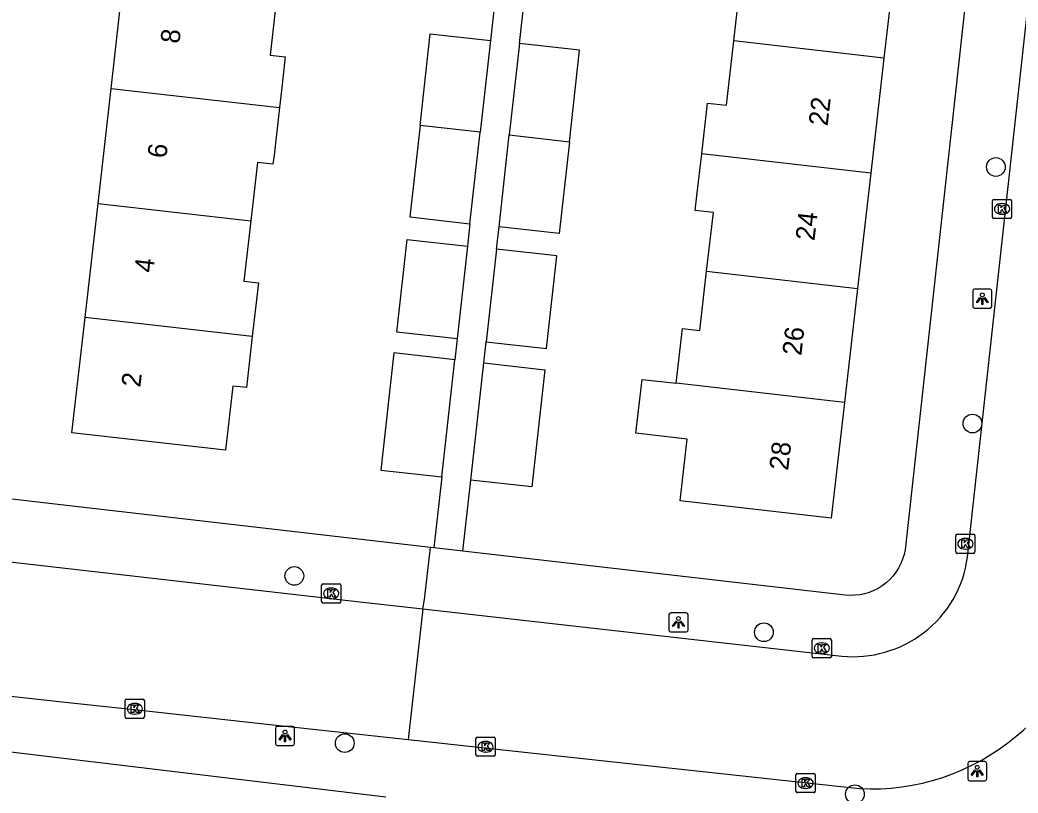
# Model space of a CAD drawing. Extents: x 162026 to 163499, y 387297 to 388169.
# Drawn here: x 162367.4 to 162419.5, y 387674.7 to 387715.1 of the extents above; entities that cross this region are included whole.
import ezdxf

# ---------------------------------------------------------------- set-up
doc = ezdxf.new("R2010")
doc.units = 0
for name, color, linetype in [('IMGEO_Boom', 7, 'Continuous'), ('IMGEO_Kolk', 7, 'Continuous'), ('IMGEO_Lichtpunt', 7, 'Continuous'), ('IMGEO_Pand', 7, 'Continuous'), ('IMGEO_Pand_nummerreeks', 7, 'Continuous'), ('IMGEO_Rijbaan_lokaal_open', 7, 'Continuous'), ('IMGEO_Voetpad_open', 7, 'Continuous')]:
    doc.layers.add(name, color=color, linetype=linetype)

msp = doc.modelspace()

# ---------------------------------------------------------------- linework, layer by layer
at = {"layer": 'IMGEO_Boom'}
for centre in [(162418.373, 387707.415), (162417.151, 387694.018), (162381.73, 387686.057), (162406.254, 387683.117), (162384.363, 387677.325), (162411.013, 387674.656)]:
    msp.add_circle(centre, 0.489, dxfattribs=at)
at = {"layer": 'IMGEO_Kolk'}
for p, q in [((162418.195, 387704.799), (162418.195, 387705.651)), ((162418.27, 387705.725), (162419.122, 387705.725)), ((162418.683, 387705.505), (162418.708, 387705.505)), ((162419.196, 387705.651), (162419.196, 387704.799)), ((162419.122, 387704.725), (162418.27, 387704.725)), ((162418.706, 387704.945), (162418.681, 387704.945)), ((162416.282, 387687.311), (162416.282, 387688.163)), ((162416.357, 387688.237), (162417.209, 387688.237)), ((162416.77, 387688.017), (162416.795, 387688.017)), ((162417.283, 387688.163), (162417.283, 387687.311)), ((162417.209, 387687.237), (162416.357, 387687.237)), ((162416.793, 387687.457), (162416.768, 387687.457)), ((162383.156, 387684.717), (162383.156, 387685.569)), ((162383.231, 387685.643), (162384.083, 387685.643)), ((162383.644, 387685.423), (162383.669, 387685.423)), ((162384.157, 387685.569), (162384.157, 387684.717)), ((162384.083, 387684.643), (162383.231, 387684.643)), ((162383.667, 387684.863), (162383.642, 387684.863)), ((162408.779, 387681.859), (162408.779, 387682.711)), ((162408.854, 387682.785), (162409.706, 387682.785)), ((162409.267, 387682.565), (162409.292, 387682.565)), ((162409.78, 387682.711), (162409.78, 387681.859)), ((162409.706, 387681.785), (162408.854, 387681.785)), ((162409.29, 387682.005), (162409.265, 387682.005)), ((162372.893, 387678.692), (162372.893, 387679.544)), ((162372.968, 387679.618), (162373.82, 387679.618)), ((162373.894, 387679.544), (162373.894, 387678.692)), ((162373.381, 387679.398), (162373.406, 387679.398)), ((162373.82, 387678.618), (162372.968, 387678.618)), ((162373.404, 387678.838), (162373.379, 387678.838)), ((162391.216, 387676.713), (162391.216, 387677.565)), ((162391.291, 387677.639), (162392.143, 387677.639)), ((162391.704, 387677.419), (162391.729, 387677.419)), ((162392.217, 387677.565), (162392.217, 387676.713)), ((162391.727, 387676.859), (162391.702, 387676.859)), ((162392.143, 387676.639), (162391.291, 387676.639)), ((162407.933, 387674.813), (162407.933, 387675.665)), ((162408.008, 387675.739), (162408.86, 387675.739)), ((162408.421, 387675.519), (162408.446, 387675.519)), ((162408.934, 387675.665), (162408.934, 387674.813)), ((162408.86, 387674.739), (162408.008, 387674.739)), ((162408.444, 387674.959), (162408.419, 387674.959))]:
    msp.add_line(p, q, dxfattribs=at)
for points in [[(162418.195, 387704.799), (162418.195, 387705.651)], [(162418.27, 387705.725), (162419.122, 387705.725)], [(162419.196, 387705.651), (162419.196, 387704.799)], [(162418.516, 387705.425), (162418.639, 387705.425), (162418.639, 387705.274), (162418.769, 387705.425), (162418.933, 387705.425), (162418.787, 387705.274), (162418.94, 387705.025), (162418.788, 387705.025), (162418.703, 387705.189), (162418.639, 387705.122), (162418.639, 387705.025), (162418.516, 387705.025), (162418.516, 387705.425)], [(162419.122, 387704.725), (162418.27, 387704.725)], [(162416.282, 387687.311), (162416.282, 387688.163)], [(162416.357, 387688.237), (162417.209, 387688.237)], [(162416.603, 387687.937), (162416.726, 387687.937), (162416.726, 387687.786), (162416.856, 387687.937), (162417.02, 387687.937), (162416.874, 387687.786), (162417.027, 387687.537), (162416.875, 387687.537), (162416.79, 387687.701), (162416.726, 387687.634), (162416.726, 387687.537), (162416.603, 387687.537), (162416.603, 387687.937)], [(162417.283, 387688.163), (162417.283, 387687.311)], [(162417.209, 387687.237), (162416.357, 387687.237)], [(162383.156, 387684.717), (162383.156, 387685.569)], [(162383.231, 387685.643), (162384.083, 387685.643)], [(162383.477, 387685.343), (162383.6, 387685.343), (162383.6, 387685.192), (162383.73, 387685.343), (162383.894, 387685.343), (162383.748, 387685.192), (162383.901, 387684.943), (162383.749, 387684.943), (162383.664, 387685.107), (162383.6, 387685.04), (162383.6, 387684.943), (162383.477, 387684.943), (162383.477, 387685.343)], [(162384.157, 387685.569), (162384.157, 387684.717)], [(162384.083, 387684.643), (162383.231, 387684.643)], [(162408.779, 387681.859), (162408.779, 387682.711)], [(162408.854, 387682.785), (162409.706, 387682.785)], [(162409.78, 387682.711), (162409.78, 387681.859)], [(162409.1, 387682.485), (162409.223, 387682.485), (162409.223, 387682.334), (162409.353, 387682.485), (162409.517, 387682.485), (162409.371, 387682.334), (162409.524, 387682.085), (162409.372, 387682.085), (162409.287, 387682.249), (162409.223, 387682.182), (162409.223, 387682.085), (162409.1, 387682.085), (162409.1, 387682.485)], [(162409.706, 387681.785), (162408.854, 387681.785)], [(162372.893, 387678.692), (162372.893, 387679.544)], [(162372.968, 387679.618), (162373.82, 387679.618)], [(162373.894, 387679.544), (162373.894, 387678.692)], [(162373.214, 387679.318), (162373.337, 387679.318), (162373.337, 387679.167), (162373.467, 387679.318), (162373.631, 387679.318), (162373.485, 387679.167), (162373.638, 387678.918), (162373.486, 387678.918), (162373.401, 387679.082), (162373.337, 387679.015), (162373.337, 387678.918), (162373.214, 387678.918), (162373.214, 387679.318)], [(162373.82, 387678.618), (162372.968, 387678.618)], [(162391.216, 387676.713), (162391.216, 387677.565)], [(162391.291, 387677.639), (162392.143, 387677.639)], [(162391.537, 387677.339), (162391.66, 387677.339), (162391.66, 387677.188), (162391.79, 387677.339), (162391.954, 387677.339), (162391.808, 387677.188), (162391.961, 387676.939), (162391.809, 387676.939), (162391.724, 387677.103), (162391.66, 387677.036), (162391.66, 387676.939), (162391.537, 387676.939), (162391.537, 387677.339)], [(162392.217, 387677.565), (162392.217, 387676.713)], [(162392.143, 387676.639), (162391.291, 387676.639)], [(162407.933, 387674.813), (162407.933, 387675.665)], [(162408.008, 387675.739), (162408.86, 387675.739)], [(162408.254, 387675.439), (162408.377, 387675.439), (162408.377, 387675.288), (162408.507, 387675.439), (162408.671, 387675.439), (162408.525, 387675.288), (162408.678, 387675.039), (162408.526, 387675.039), (162408.441, 387675.203), (162408.377, 387675.136), (162408.377, 387675.039), (162408.254, 387675.039), (162408.254, 387675.439)], [(162408.934, 387675.665), (162408.934, 387674.813)], [(162408.86, 387674.739), (162408.008, 387674.739)]]:
    msp.add_lwpolyline(points, dxfattribs=at)
for centre, start, end in [((162418.272, 387705.649), 91.552, 178.448), ((162418.272, 387705.649), 91.552, 178.448), ((162419.12, 387705.649), 1.552, 88.448), ((162419.12, 387705.649), 1.552, 88.448), ((162418.272, 387704.801), 181.552, 268.448), ((162418.272, 387704.801), 181.552, 268.448), ((162419.12, 387704.801), 271.552, 358.448), ((162419.12, 387704.801), 271.552, 358.448), ((162416.359, 387688.161), 91.552, 178.448), ((162416.359, 387688.161), 91.552, 178.448), ((162417.207, 387688.161), 1.552, 88.448), ((162417.207, 387688.161), 1.552, 88.448), ((162416.359, 387687.313), 181.552, 268.448), ((162416.359, 387687.313), 181.552, 268.448), ((162417.207, 387687.313), 271.552, 358.448), ((162417.207, 387687.313), 271.552, 358.448), ((162383.233, 387685.567), 91.552, 178.448), ((162383.233, 387685.567), 91.552, 178.448), ((162384.081, 387685.567), 1.552, 88.448), ((162384.081, 387685.567), 1.552, 88.448), ((162383.233, 387684.719), 181.552, 268.448), ((162383.233, 387684.719), 181.552, 268.448), ((162384.081, 387684.719), 271.552, 358.448), ((162384.081, 387684.719), 271.552, 358.448), ((162408.856, 387682.709), 91.552, 178.448), ((162408.856, 387682.709), 91.552, 178.448), ((162409.704, 387682.709), 1.552, 88.448), ((162409.704, 387682.709), 1.552, 88.448), ((162408.856, 387681.861), 181.552, 268.448), ((162408.856, 387681.861), 181.552, 268.448), ((162409.704, 387681.861), 271.552, 358.448), ((162409.704, 387681.861), 271.552, 358.448), ((162372.97, 387679.542), 91.552, 178.448), ((162372.97, 387679.542), 91.552, 178.448), ((162373.818, 387679.542), 1.552, 88.448), ((162373.818, 387679.542), 1.552, 88.448), ((162372.97, 387678.694), 181.552, 268.448), ((162372.97, 387678.694), 181.552, 268.448), ((162373.818, 387678.694), 271.552, 358.448), ((162373.818, 387678.694), 271.552, 358.448), ((162391.293, 387677.563), 91.552, 178.448), ((162391.293, 387677.563), 91.552, 178.448), ((162392.141, 387677.563), 1.552, 88.448), ((162392.141, 387677.563), 1.552, 88.448), ((162391.293, 387676.715), 181.552, 268.448), ((162391.293, 387676.715), 181.552, 268.448), ((162392.141, 387676.715), 271.552, 358.448), ((162392.141, 387676.715), 271.552, 358.448), ((162408.01, 387675.663), 91.552, 178.448), ((162408.01, 387675.663), 91.552, 178.448), ((162408.858, 387675.663), 1.552, 88.448), ((162408.858, 387675.663), 1.552, 88.448), ((162408.01, 387674.815), 181.552, 268.448), ((162408.01, 387674.815), 181.552, 268.448), ((162408.858, 387674.815), 271.552, 358.448), ((162408.858, 387674.815), 271.552, 358.448)]:
    msp.add_arc(centre, 0.0765, start, end, dxfattribs=at)
for centre, major_axis, ratio, start_param, end_param in [((162418.682, 387705.225), (-0.387, 0.002), 0.722429, 4.712389, 7.853982), ((162418.707, 387705.225), (-0.39, 0.002), 0.717154, 1.570796, 4.712389), ((162416.769, 387687.737), (-0.387, 0.002), 0.722429, 4.712389, 7.853982), ((162416.794, 387687.737), (-0.39, 0.002), 0.717154, 1.570796, 4.712389), ((162383.643, 387685.143), (-0.387, 0.002), 0.722429, 4.712389, 7.853982), ((162383.668, 387685.143), (-0.39, 0.002), 0.717154, 1.570796, 4.712389), ((162409.266, 387682.285), (-0.387, 0.002), 0.722429, 4.712389, 7.853982), ((162409.291, 387682.285), (-0.39, 0.002), 0.717154, 1.570796, 4.712389), ((162373.38, 387679.118), (-0.387, 0.002), 0.722429, 4.712389, 7.853982), ((162373.405, 387679.118), (-0.39, 0.002), 0.717154, 1.570796, 4.712389), ((162391.703, 387677.139), (-0.387, 0.002), 0.722429, 4.712389, 7.853982), ((162391.728, 387677.139), (-0.39, 0.002), 0.717154, 1.570796, 4.712389), ((162408.42, 387675.239), (-0.387, 0.002), 0.722429, 4.712389, 7.853982), ((162408.445, 387675.239), (-0.39, 0.002), 0.717154, 1.570796, 4.712389)]:
    msp.add_ellipse(centre, major_axis=major_axis, ratio=ratio, start_param=start_param, end_param=end_param, dxfattribs=at)
at = {"layer": 'IMGEO_Lichtpunt'}
for p, q in [((162417.168, 387700.944), (162417.168, 387700.137)), ((162417.168, 387700.944), (162417.168, 387700.137)), ((162418.07, 387701.039), (162417.262, 387701.039)), ((162418.07, 387701.039), (162417.262, 387701.039)), ((162418.164, 387700.137), (162418.164, 387700.944)), ((162418.164, 387700.137), (162418.164, 387700.944)), ((162417.262, 387700.043), (162418.07, 387700.043)), ((162417.262, 387700.043), (162418.07, 387700.043)), ((162402.199, 387684.131), (162401.391, 387684.131)), ((162402.199, 387684.131), (162401.391, 387684.131)), ((162401.297, 387684.036), (162401.297, 387683.229)), ((162401.297, 387684.036), (162401.297, 387683.229)), ((162402.293, 387683.229), (162402.293, 387684.036)), ((162402.293, 387683.229), (162402.293, 387684.036)), ((162401.391, 387683.135), (162402.199, 387683.135)), ((162401.391, 387683.135), (162402.199, 387683.135)), ((162380.744, 387678.107), (162380.744, 387677.3)), ((162380.744, 387678.107), (162380.744, 387677.3)), ((162381.646, 387678.202), (162380.838, 387678.202)), ((162381.646, 387678.202), (162380.838, 387678.202)), ((162381.74, 387677.3), (162381.74, 387678.107)), ((162381.74, 387677.3), (162381.74, 387678.107)), ((162380.838, 387677.206), (162381.646, 387677.206)), ((162380.838, 387677.206), (162381.646, 387677.206)), ((162417.804, 387676.36), (162416.996, 387676.36)), ((162417.804, 387676.36), (162416.996, 387676.36)), ((162416.902, 387676.265), (162416.902, 387675.458)), ((162416.902, 387676.265), (162416.902, 387675.458)), ((162417.898, 387675.458), (162417.898, 387676.265)), ((162417.898, 387675.458), (162417.898, 387676.265)), ((162416.996, 387675.364), (162417.804, 387675.364)), ((162416.996, 387675.364), (162417.804, 387675.364))]:
    msp.add_line(p, q, dxfattribs=at)
for points in [[(162417.542, 387700.608), (162417.581, 387700.58), (162417.393, 387700.318), (162417.355, 387700.345), (162417.542, 387700.608)], [(162417.644, 387700.56), (162417.691, 387700.56), (162417.691, 387700.238), (162417.644, 387700.238), (162417.644, 387700.56)], [(162417.754, 387700.58), (162417.792, 387700.607), (162417.979, 387700.345), (162417.94, 387700.317), (162417.754, 387700.58)], [(162401.671, 387683.7), (162401.71, 387683.672), (162401.522, 387683.41), (162401.484, 387683.437), (162401.671, 387683.7)], [(162401.773, 387683.652), (162401.82, 387683.652), (162401.82, 387683.33), (162401.773, 387683.33), (162401.773, 387683.652)], [(162401.883, 387683.672), (162401.921, 387683.699), (162402.108, 387683.437), (162402.069, 387683.409), (162401.883, 387683.672)], [(162381.118, 387677.771), (162381.157, 387677.743), (162380.969, 387677.481), (162380.931, 387677.508), (162381.118, 387677.771)], [(162381.22, 387677.723), (162381.267, 387677.723), (162381.267, 387677.401), (162381.22, 387677.401), (162381.22, 387677.723)], [(162381.33, 387677.743), (162381.368, 387677.77), (162381.555, 387677.508), (162381.516, 387677.48), (162381.33, 387677.743)], [(162417.276, 387675.929), (162417.315, 387675.901), (162417.127, 387675.639), (162417.089, 387675.666), (162417.276, 387675.929)], [(162417.378, 387675.881), (162417.425, 387675.881), (162417.425, 387675.559), (162417.378, 387675.559), (162417.378, 387675.881)], [(162417.488, 387675.901), (162417.526, 387675.928), (162417.713, 387675.666), (162417.674, 387675.638), (162417.488, 387675.901)]]:
    msp.add_lwpolyline(points, dxfattribs=at)
for centre in [(162417.667, 387700.742), (162401.796, 387683.834), (162381.243, 387677.905), (162417.401, 387676.063)]:
    msp.add_circle(centre, 0.0994, dxfattribs=at)
for centre, start, end in [((162417.262, 387700.944), 90, 180), ((162417.262, 387700.944), 90, 180), ((162418.07, 387700.944), 0, 90), ((162418.07, 387700.944), 0, 90), ((162417.262, 387700.137), 180, 270), ((162417.262, 387700.137), 180, 270), ((162418.07, 387700.137), 270, 0), ((162418.07, 387700.137), 270, 360), ((162401.391, 387684.036), 90, 180), ((162401.391, 387684.036), 90, 180), ((162402.199, 387684.036), 0, 90), ((162402.199, 387684.036), 0, 90), ((162401.391, 387683.229), 180, 270), ((162401.391, 387683.229), 180, 270), ((162402.199, 387683.229), 270, 0), ((162402.199, 387683.229), 270, 360), ((162380.838, 387678.107), 90, 180), ((162380.838, 387678.107), 90, 180), ((162381.646, 387678.107), 0, 90), ((162381.646, 387678.107), 0, 90), ((162380.838, 387677.3), 180, 270), ((162380.838, 387677.3), 180, 270), ((162381.646, 387677.3), 270, 0), ((162381.646, 387677.3), 270, 360), ((162416.996, 387676.265), 90, 180), ((162416.996, 387676.265), 90, 180), ((162417.804, 387676.265), 0, 90), ((162417.804, 387676.265), 0, 90), ((162416.996, 387675.458), 180, 270), ((162416.996, 387675.458), 180, 270), ((162417.804, 387675.458), 270, 0), ((162417.804, 387675.458), 270, 360)]:
    msp.add_arc(centre, 0.0946, start, end, dxfattribs=at)
at = {"layer": 'IMGEO_Pand'}
for points in [[(162404.688, 387714.001), (162405.043, 387717.092), (162404.057, 387717.206), (162404.097, 387717.556), (162404.386, 387720.081)], [(162413.213, 387719.069), (162412.529, 387713.102)], [(162372.158, 387711.522), (162372.829, 387717.43)], [(162380.837, 387716.521), (162380.466, 387713.255), (162381.25, 387713.166), (162381.05, 387711.409), (162380.949, 387710.524)], [(162388.295, 387709.586), (162388.828, 387714.366), (162391.969, 387714.016)], [(162391.969, 387714.016), (162391.435, 387709.235)], [(162393.488, 387713.868), (162392.956, 387709.088)], [(162396.097, 387708.738), (162396.629, 387713.519), (162393.488, 387713.868)], [(162403.009, 387708.103), (162403.313, 387710.755), (162404.303, 387710.641), (162404.688, 387714.001)], [(162412.529, 387713.102), (162404.688, 387714.001)], [(162412.529, 387713.102), (162411.84, 387707.09)], [(162371.475, 387705.514), (162372.158, 387711.522)], [(162372.158, 387711.522), (162380.949, 387710.524)], [(162380.949, 387710.524), (162380.667, 387708.041), (162380.613, 387707.564), (162379.797, 387707.656), (162379.45, 387704.609)], [(162388.295, 387709.586), (162387.762, 387704.805), (162390.902, 387704.455)], [(162391.435, 387709.235), (162388.295, 387709.586)], [(162390.902, 387704.455), (162391.435, 387709.235)], [(162392.423, 387704.299), (162392.956, 387709.088)], [(162396.097, 387708.738), (162395.564, 387703.95), (162392.423, 387704.299)], [(162392.956, 387709.088), (162396.097, 387708.738)], [(162403.266, 387701.981), (162403.616, 387705.035), (162402.67, 387705.144), (162402.757, 387705.902), (162403.009, 387708.103)], [(162411.84, 387707.09), (162403.009, 387708.103)], [(162411.84, 387707.09), (162411.151, 387701.077)], [(162370.798, 387699.552), (162371.475, 387705.514)], [(162371.475, 387705.514), (162379.45, 387704.609)], [(162379.45, 387704.609), (162379.092, 387701.456), (162379.849, 387701.37), (162379.529, 387698.56)], [(162390.232, 387698.447), (162387.091, 387698.797), (162387.63, 387703.627), (162390.771, 387703.277)], [(162390.771, 387703.277), (162390.232, 387698.447)], [(162392.292, 387703.124), (162391.754, 387698.288)], [(162391.754, 387698.288), (162394.895, 387697.939), (162395.433, 387702.775), (162392.292, 387703.124)], [(162401.679, 387696.117), (162402.007, 387698.976), (162402.91, 387698.873), (162403.266, 387701.981)], [(162403.266, 387701.981), (162411.151, 387701.077)], [(162411.151, 387701.077), (162410.467, 387695.109)], [(162379.529, 387698.56), (162379.226, 387695.893), (162378.519, 387695.973), (162378.139, 387692.627), (162370.115, 387693.539), (162370.798, 387699.552)], [(162379.529, 387698.56), (162370.798, 387699.552)], [(162390.109, 387697.35), (162386.929, 387697.705), (162386.247, 387691.587), (162389.427, 387691.233)], [(162389.427, 387691.233), (162390.109, 387697.35)], [(162390.951, 387691.068), (162391.631, 387697.184)], [(162391.631, 387697.184), (162394.812, 387696.83), (162394.131, 387690.714), (162390.951, 387691.068)], [(162410.467, 387695.109), (162409.775, 387689.069), (162401.884, 387689.973), (162402.255, 387693.207), (162401.523, 387693.291), (162401.357, 387693.31), (162399.573, 387693.515), (162399.894, 387696.322), (162401.679, 387696.117)], [(162410.467, 387695.109), (162401.679, 387696.117)]]:
    msp.add_lwpolyline(points, dxfattribs=at)
at = {"layer": 'IMGEO_Rijbaan_lokaal_open'}
for points in [[(162416.894, 387687.047), (162421.368, 387727.812)], [(162359.698, 387687.605), (162385.158, 387684.707), (162388.435, 387684.336)], [(162388.435, 387684.336), (162387.668, 387677.512)], [(162388.435, 387684.336), (162393.205, 387683.797), (162410.331, 387681.861)], [(162345.444, 387657.423), (162347.977, 387667.289), (162350.554, 387677.328), (162350.674, 387677.724), (162350.837, 387678.132), (162351.036, 387678.525), (162351.269, 387678.898), (162351.535, 387679.249), (162351.831, 387679.574), (162352.155, 387679.872), (162352.505, 387680.14), (162352.877, 387680.376), (162353.268, 387680.577), (162353.676, 387680.743), (162354.097, 387680.871), (162354.528, 387680.961), (162354.965, 387681.013), (162355.405, 387681.025), (162355.844, 387680.998), (162362.969, 387680.217), (162369.61, 387679.49), (162373.999, 387679.009), (162379.974, 387678.355), (162387.668, 387677.512)], [(162387.668, 387677.512), (162392.308, 387677.004), (162411.245, 387674.951)]]:
    msp.add_lwpolyline(points, dxfattribs=at)
for centre, radius, start, end in [((162411.008, 387687.813), 5.935, 307.1181, 352.5865), ((162413.025, 387686.018), 10.508, 307.5393, 351.6173), ((162410.877, 387688.005), 6.168, 264.9255, 307.0186), ((162411.874, 387686.676), 11.742, 266.9304, 310.0361)]:
    msp.add_arc(centre, radius, start, end, dxfattribs=at)
at = {"layer": 'IMGEO_Voetpad_open'}
for points in [[(162418.095, 387727.958), (162413.649, 387687.57), (162413.629, 387687.427), (162413.577, 387687.178), (162413.503, 387686.934), (162413.408, 387686.699), (162413.292, 387686.472), (162413.156, 387686.257), (162413.001, 387686.055), (162412.829, 387685.868), (162412.641, 387685.697), (162412.439, 387685.543), (162412.223, 387685.408), (162411.997, 387685.292), (162411.761, 387685.198), (162411.517, 387685.125), (162411.268, 387685.074), (162411.015, 387685.045), (162410.761, 387685.039), (162410.507, 387685.056), (162390.537, 387687.351)], [(162392.234, 387716.39), (162391.969, 387714.016)], [(162393.488, 387713.868), (162393.749, 387716.217)], [(162390.902, 387704.455), (162390.771, 387703.277)], [(162392.292, 387703.124), (162392.423, 387704.299)], [(162390.232, 387698.447), (162390.109, 387697.35)], [(162391.631, 387697.184), (162391.754, 387698.288)], [(162389.427, 387691.233), (162389.013, 387687.526)], [(162390.537, 387687.351), (162390.951, 387691.068)], [(162388.85, 387687.545), (162360.613, 387690.79)], [(162388.435, 387684.336), (162388.53, 387684.829), (162388.85, 387687.545)], [(162389.013, 387687.526), (162388.85, 387687.545)], [(162390.537, 387687.351), (162390.397, 387687.367), (162389.013, 387687.526)], [(162351.023, 387666.915), (162353.41, 387675.946), (162353.489, 387676.197), (162353.589, 387676.44), (162353.711, 387676.672), (162353.854, 387676.893), (162354.015, 387677.101), (162354.194, 387677.293), (162354.39, 387677.468), (162354.601, 387677.625), (162354.825, 387677.763), (162355.06, 387677.88), (162355.305, 387677.976), (162355.557, 387678.05), (162355.815, 387678.1), (162356.076, 387678.128), (162356.339, 387678.132), (162356.601, 387678.112), (162386.507, 387674.529)]]:
    msp.add_lwpolyline(points, dxfattribs=at)

# ---------------------------------------------------------------- texts
at = {"layer": 'IMGEO_Pand_nummerreeks'}
for s, rotation, p in [('8', 83.5198, (162375.721, 387713.83)), ('22', 83.4618, (162409.583, 387709.529)), ('6', 83.5198, (162375.042, 387707.846)), ('24', 83.4618, (162408.896, 387703.533)), ('4', 83.5198, (162374.362, 387701.865)), ('26', 83.4618, (162408.208, 387697.534)), ('2', 83.5198, (162373.682, 387695.883)), ('28', 83.4628, (162407.522, 387691.538))]:
    msp.add_text(s, height=1, rotation=rotation, dxfattribs=at).set_placement(p)

doc.saveas('drawing.dxf')
